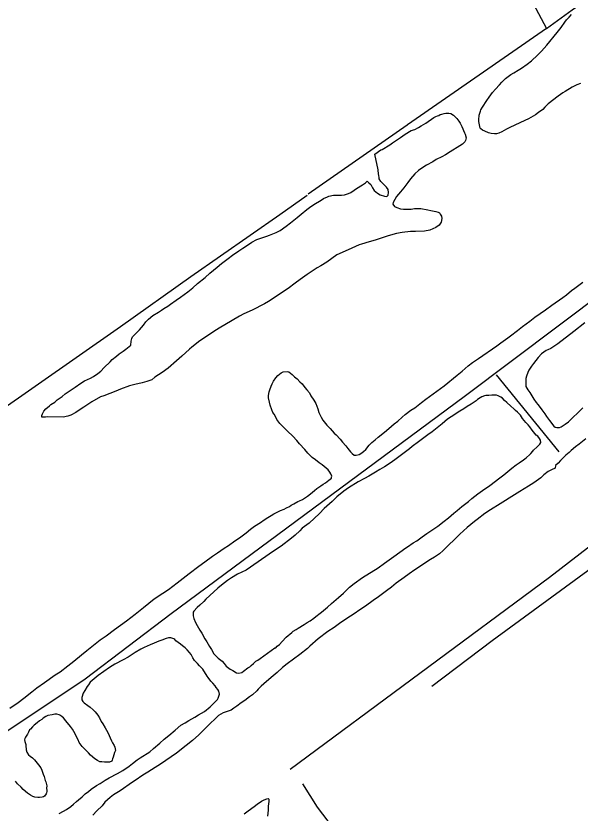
# Model space of a CAD drawing. Extents: x 3281947 to 3319794, y 715894 to 741249.
# Drawn here: x 3287741 to 3289117, y 729041 to 730987 of the extents above; entities that cross this region are included whole.
import ezdxf

# ---------------------------------------------------------------- set-up
doc = ezdxf.new("R2010")
doc.units = 0
doc.layers.add('V-SITE-VEGE', color=7, linetype='Continuous')
doc.layers.add('V-TOPO-SHOR', color=7, linetype='Continuous')

msp = doc.modelspace()

# ---------------------------------------------------------------- linework, layer by layer
at = {"layer": 'V-SITE-VEGE'}
for points in [[(3288871.3, 730740.9), (3288871.3, 730745.1), (3288874.4, 730754.7), (3288875.7, 730757.6), (3288879.6, 730764.7), (3288889.8, 730780.9), (3288895.8, 730788.8), (3288903.9, 730800), (3288910.8, 730808.7), (3288920.5, 730819.1), (3288926.5, 730825.7), (3288935.8, 730834.4), (3288942.2, 730839), (3288948.6, 730843.9), (3288955.7, 730848), (3288966.7, 730855), (3288974.3, 730859.5), (3288988.7, 730869.4), (3288998.9, 730877.7), (3289013.3, 730891.7), (3289023.5, 730900.8), (3289036.7, 730915.8), (3289044, 730924.9), (3289054.6, 730937.8), (3289061.5, 730946.9), (3289071.3, 730958.9), (3289080.7, 730972.2), (3289084.5, 730977.2), (3289090.9, 730984.3), (3289096.4, 730990.9)], [(3289118.6, 730822), (3289109.7, 730818.8), (3289098.3, 730813), (3289081.4, 730802.8), (3289075.5, 730799.1), (3289064.1, 730791.2), (3289039.5, 730772.3), (3289031.4, 730764), (3289026.3, 730759), (3289016.1, 730751.2), (3289008.9, 730745.8), (3288997.5, 730738.8), (3288991.6, 730736), (3288982.8, 730731.5), (3288958.3, 730720.5), (3288946.5, 730714.7), (3288937.6, 730710.7), (3288926.2, 730704.1), (3288919.4, 730700.8), (3288913.5, 730699.6), (3288908.9, 730698.9), (3288900.6, 730700.2), (3288893.9, 730702), (3288884.7, 730705.9), (3288879.3, 730708.5), (3288875.1, 730711.5), (3288873.9, 730713.2), (3288872.7, 730717.4), (3288870.7, 730729.1), (3288870.8, 730737.5), (3288871.3, 730740.9)], [(3288616.3, 730649.8), (3288631.6, 730660.1), (3288634.5, 730661.3), (3288653.5, 730672.4), (3288659.5, 730676.9), (3288679.4, 730690.5), (3288690.8, 730698.7), (3288705.6, 730707.4), (3288714, 730710.2), (3288722.9, 730714.7), (3288729.6, 730718.4), (3288741.5, 730725.4), (3288760.5, 730739.4), (3288765.6, 730741.4), (3288769.8, 730743.4), (3288773.2, 730744.2), (3288776.1, 730746.3), (3288779.9, 730747.1), (3288785.8, 730749.1), (3288790, 730749.5), (3288797.6, 730749.4), (3288801.8, 730748.9), (3288808.8, 730744.6), (3288817.1, 730736.5), (3288821.7, 730730.6), (3288824.5, 730725.5), (3288828.6, 730717.5), (3288835.6, 730701.9), (3288836.8, 730698.5), (3288839.6, 730689.7), (3288838.2, 730683), (3288836.5, 730680.1), (3288830.6, 730674.3), (3288823.8, 730670.2), (3288817.9, 730665.6), (3288806.9, 730659.1), (3288800.6, 730655), (3288788.7, 730648)], [(3288788.7, 730648), (3288780.3, 730643.5), (3288766.3, 730636.5), (3288757.9, 730631.2), (3288742.7, 730623), (3288733.8, 730616.8), (3288723.2, 730609.8), (3288714.3, 730601.5), (3288703.6, 730589.1), (3288696.8, 730580.4), (3288687.4, 730567.1), (3288679.3, 730557.5), (3288669.9, 730545.9), (3288665.7, 730539.3), (3288661.4, 730531.8), (3288660.5, 730527.2), (3288664.6, 730522.1), (3288670, 730519.1), (3288679.6, 730516), (3288686.8, 730515.5), (3288697.7, 730515.3), (3288705.6, 730515.7), (3288713.2, 730516.8), (3288720.3, 730517.2), (3288729.1, 730516.6), (3288746.3, 730513.5), (3288753.4, 730511.7), (3288765.5, 730509.4), (3288771.4, 730507.7), (3288774.7, 730506), (3288775.9, 730503.4), (3288779.6, 730497.9), (3288780.4, 730492.9), (3288778.6, 730483.3), (3288773.5, 730476.2), (3288765.4, 730470.4), (3288750.7, 730463.9), (3288737.7, 730462), (3288716.2, 730461), (3288703.7, 730460.7), (3288683.1, 730458.5), (3288669.2, 730455.7), (3288649, 730450.5), (3288617.4, 730439.6), (3288603.1, 730435.6), (3288584.1, 730429.6), (3288578.7, 730428), (3288551.2, 730416.1), (3288524.2, 730403.5), (3288499.3, 730386.2), (3288484.9, 730377.2), (3288476, 730372.2), (3288461.6, 730362.4), (3288451.5, 730355.8), (3288434.1, 730343.4), (3288422.2, 730334.8), (3288405.3, 730322), (3288398.5, 730317.9), (3288383.3, 730306.7), (3288357.5, 730289.9), (3288347.3, 730284.1), (3288317, 730269), (3288297.1, 730260), (3288286.6, 730254.3), (3288268.8, 730243.6), (3288236.7, 730224.7), (3288223.6, 730216.5), (3288203.7, 730202.9), (3288189.3, 730193.9), (3288170.2, 730178.6), (3288164.7, 730173.2), (3288145.6, 730156.3), (3288132.9, 730144.7), (3288112.5, 730126.9), (3288097.7, 730116.6), (3288079.9, 730105.1), (3288072.7, 730098.9), (3288067.7, 730097.3), (3288060.5, 730094.5), (3288048.7, 730091.7), (3288030.6, 730087.7), (3288017.6, 730083.7), (3287996.1, 730076), (3287984.3, 730071.1), (3287969.9, 730065.4), (3287955.2, 730059.7), (3287947.2, 730056.9), (3287925.6, 730045.4), (3287906.6, 730032.3), (3287894.7, 730024.4), (3287887.1, 730019.1), (3287874.5, 730012.5), (3287867.3, 730009.7), (3287856.4, 730007.7), (3287817.3, 730008.2), (3287812.7, 730007.5), (3287804.3, 730007.6), (3287804, 730011.4), (3287805.7, 730015.5), (3287809.1, 730022.6), (3287813.4, 730027.6)], [(3287813.4, 730027.6), (3287822.3, 730035.4), (3287826.1, 730038.3), (3287835.9, 730044.5), (3287841.8, 730049.9), (3287853.2, 730058.1), (3287861.3, 730064.3), (3287875.7, 730074.2), (3287885.4, 730081.2), (3287898.9, 730090.2), (3287908.2, 730096), (3287923, 730102.9), (3287930.2, 730107), (3287940.8, 730114.5), (3287947.6, 730119.8), (3287956.5, 730128.9), (3287970.5, 730142.6), (3287975.6, 730148.4), (3287985.8, 730156.7), (3287992.6, 730162), (3288002.7, 730169), (3288008.7, 730173.6), (3288017.1, 730179.7), (3288021, 730183.5), (3288021.9, 730193.1), (3288023.3, 730199.4), (3288025, 730203.6), (3288030.5, 730208.9), (3288042, 730221), (3288051.8, 730232.2), (3288057.8, 730240), (3288064.1, 730247.1), (3288075.2, 730255.8), (3288088.3, 730264), (3288095.9, 730268.5), (3288101.8, 730272.6), (3288111.1, 730278.4), (3288118.3, 730283.7), (3288131.8, 730292.8), (3288142, 730300.6), (3288160.2, 730313.8), (3288172.1, 730323.7), (3288183.6, 730333.6), (3288202.6, 730348.9), (3288214.1, 730358.8), (3288231.5, 730374.1), (3288242.1, 730382.4), (3288259, 730395.2), (3288269.6, 730403.4), (3288284.8, 730413.3), (3288294.2, 730420.3), (3288308.1, 730428.9), (3288316.6, 730434.7), (3288328.8, 730441.7), (3288338.1, 730444.5), (3288353.3, 730449.7), (3288359.6, 730451.8), (3288375.6, 730458.3), (3288385.7, 730463.6), (3288400.1, 730473.5), (3288410.7, 730481.7), (3288426.8, 730494.9), (3288436.6, 730503.2), (3288451, 730514.3), (3288457.4, 730519.7), (3288467.9, 730526.7), (3288485.7, 730537.4), (3288491.2, 730541.1), (3288501.3, 730545.6), (3288504.7, 730546.8), (3288515.6, 730549.2), (3288522.8, 730549.5), (3288534.9, 730549.3), (3288542.9, 730550.5), (3288552.2, 730553.7), (3288557.7, 730556.2), (3288566.1, 730561.5), (3288571.6, 730565.6), (3288586.4, 730574.7), (3288593.6, 730579.6), (3288595.3, 730581.3), (3288598.3, 730583.7), (3288602.4, 730579.9), (3288606.6, 730575.3), (3288611.1, 730567.2), (3288615.2, 730561.3), (3288623.5, 730554.1), (3288629.3, 730550.6), (3288640.6, 730546.7), (3288646, 730546.6), (3288649.4, 730549.5), (3288650.4, 730556.2), (3288649.2, 730563.4), (3288645.1, 730568.9), (3288631, 730583.3), (3288626.9, 730589.2), (3288626.9, 730593.4), (3288626.6, 730596.4), (3288624.6, 730608.6), (3288624.6, 730611.1), (3288616.3, 730649.8)], [(3288650.9, 729979.9), (3288664, 729991), (3288672.5, 729997.6), (3288683.1, 730007.6), (3288690.8, 730013.7), (3288704.7, 730024.5), (3288714.5, 730030.6), (3288730.6, 730043), (3288741.2, 730051.7), (3288785.6, 730084.3), (3288817.8, 730109.8), (3288830.1, 730119.8), (3288844.6, 730133), (3288854.7, 730140.8), (3288869.5, 730150.7), (3288914.4, 730181.6), (3288924.2, 730189.4), (3288941.5, 730201.4), (3288947.4, 730206.3), (3288965.2, 730219.5), (3288977.1, 730229), (3288994.9, 730242.2), (3289006.8, 730251.3), (3289033.4, 730269.8), (3289048.7, 730280.9), (3289075.3, 730299.5), (3289084.6, 730306.5), (3289096.5, 730316.4), (3289105, 730322.2), (3289124.1, 730337.4)], [(3289129.1, 730237.5), (3289101.9, 730216.5), (3289063.4, 730186.8), (3289051.1, 730178.6), (3289046, 730174.8), (3289038.9, 730171.6), (3289034.6, 730170), (3289023.2, 730162.1), (3289015.1, 730153), (3289004, 730138.9), (3288998.9, 730132.3), (3288992.5, 730122.3), (3288989.9, 730116.4), (3288986.9, 730107.7), (3288985.5, 730102.2), (3288985, 730094.7), (3288984.9, 730085.5), (3288985.3, 730082.5), (3288987.7, 730078.3), (3288989.8, 730074.5), (3288994.7, 730067.7), (3289004.6, 730051.6), (3289010.4, 730043.2), (3289014.5, 730038.5), (3289019.8, 730030.9), (3289024.4, 730025.4), (3289031.8, 730016.1), (3289035.9, 730008.9), (3289042.9, 729999.6), (3289053.7, 729985.6), (3289057, 729983.4), (3289061.2, 729982.1), (3289064.1, 729982.1), (3289067, 729982.5), (3289071.3, 729984.1), (3289081.4, 729990.7), (3289089, 729996.4), (3289101.8, 730008), (3289110.3, 730016.3), (3289123.9, 730030)], [(3288302.8, 729725.5), (3288313, 729734.2), (3288323.1, 729741.2), (3288337.5, 729750.3), (3288346.4, 729756.9), (3288355.7, 729762.6), (3288363.7, 729767.1), (3288370.5, 729771.2), (3288386.6, 729779.4), (3288395, 729783.1), (3288401.3, 729786.4), (3288408.5, 729789.6), (3288412.7, 729792.5), (3288418.6, 729796.2), (3288428.8, 729801.9), (3288433, 729803.6), (3288440.2, 729806.8), (3288452.4, 729815.1), (3288459.7, 729820.8), (3288469, 729828.7), (3288474.9, 729833.2), (3288484.6, 729839.8), (3288490.2, 729843.9), (3288496.1, 729847.6), (3288504.5, 729853.8), (3288510.5, 729858.4), (3288510.9, 729860.9), (3288511.8, 729863.8), (3288509.4, 729868.9), (3288506.9, 729873.1), (3288502.8, 729879), (3288497.8, 729883.3), (3288487.8, 729891.4), (3288481.2, 729896.1), (3288471.6, 729903.7), (3288464.1, 729908.9), (3288453, 729919.5), (3288445.5, 729928.4), (3288433.1, 729942.4), (3288426.1, 729950.9), (3288416.2, 729961.5), (3288403.7, 729973.4), (3288385.1, 729991.7), (3288377.7, 730001.9), (3288374.8, 730007.3), (3288370.7, 730014.5), (3288367.8, 730019.2), (3288365, 730025.5), (3288360.9, 730036.5), (3288359.3, 730044), (3288357.4, 730055), (3288357, 730060.8), (3288358.4, 730069.2), (3288360.2, 730074.2), (3288363.6, 730083.4), (3288366.2, 730089.2), (3288369.2, 730095.1), (3288375.2, 730103.8), (3288380.3, 730109.6), (3288388.4, 730116.2), (3288392.6, 730117.9), (3288402.3, 730119), (3288406.5, 730118.5), (3288411, 730115.1), (3288414.8, 730112.1), (3288421, 730106.2), (3288426.8, 730101.1), (3288433.8, 730094.2), (3288439.2, 730088.7), (3288446.2, 730079.8), (3288450.8, 730074.3), (3288457.4, 730066.7), (3288460.6, 730059.9), (3288467.6, 730049.4), (3288472.6, 730040.9), (3288477.4, 730027.8), (3288479.8, 730019), (3288485.6, 730007.6), (3288489.7, 730000), (3288499.1, 729987.7), (3288507.9, 729980), (3288517.8, 729968.6), (3288521.9, 729964.8), (3288532.3, 729953.7), (3288537.6, 729946.9), (3288545.9, 729937.2), (3288550.4, 729930.8), (3288557, 729922.8), (3288561.2, 729918.9), (3288566.2, 729915.1), (3288571.2, 729915), (3288578.3, 729916.6), (3288582.6, 729918.7), (3288589.3, 729923.6), (3288594.4, 729929), (3288603, 729939), (3288609.3, 729945.6), (3288617.4, 729952.6), (3288625, 729958.8), (3288639.9, 729971.2), (3288650.9, 729979.9)], [(3288985, 729994.8), (3288976.7, 730004.2), (3288972.2, 730012.2), (3288965.2, 730019.4), (3288960.2, 730023.7), (3288955.6, 730027.9), (3288948.6, 730034.7), (3288938.6, 730043.7), (3288933.2, 730048.4), (3288927.9, 730053.9), (3288924.5, 730056.4), (3288917.5, 730059.9), (3288913.7, 730061.2), (3288910.3, 730061.2), (3288901.9, 730060.9), (3288895.2, 730060.2), (3288887.3, 730060.3), (3288884.3, 730059.9), (3288878, 730057.5), (3288873.8, 730054.6), (3288867.4, 730050.5), (3288863.6, 730047.2), (3288851.7, 730039.4), (3288841.6, 730033.6), (3288834, 730028.3), (3288824.3, 730022.1), (3288802.7, 730008.1), (3288794.2, 730002.3), (3288780.7, 729991.6), (3288756.5, 729971.4), (3288746.3, 729964.4), (3288732.8, 729954.5), (3288723.5, 729947.5), (3288707.4, 729935.9), (3288701, 729930.6), (3288668.4, 729905.8), (3288656.5, 729897.2), (3288640.5, 729886), (3288629, 729879.9), (3288618.5, 729872.9), (3288602, 729863.5), (3288591.4, 729857.7), (3288575.8, 729849.5), (3288552.1, 729834.7), (3288541.1, 729826.9), (3288523.7, 729812.9), (3288512.3, 729801.7), (3288493.2, 729784.3), (3288481.7, 729772.7), (3288456.6, 729749.1), (3288439.7, 729736.4), (3288433.3, 729729.7), (3288421.9, 729719.4), (3288413.4, 729712.4), (3288388.4, 729693), (3288371.4, 729681.9), (3288358.8, 729673.2), (3288313.5, 729641.1), (3288302.5, 729634.1), (3288291.9, 729629.2), (3288281.8, 729623.9), (3288266.6, 729615.3), (3288257.2, 729608.7), (3288242.8, 729597.5), (3288233.9, 729590.1), (3288214, 729571.9), (3288204.2, 729563.2), (3288199.5, 729557.8), (3288189.8, 729548.7), (3288183.4, 729542.5), (3288174.9, 729533.8), (3288173.6, 729531.7), (3288173.1, 729522.5), (3288174.7, 729516.2), (3288179.2, 729506.1), (3288183.3, 729499.3), (3288189.8, 729487.9), (3288194.3, 729480.3), (3288202.1, 729466.4), (3288206.6, 729458.7), (3288212.8, 729447.3), (3288217.7, 729440.1), (3288223.9, 729430), (3288229.3, 729424.1), (3288234.7, 729419.4), (3288243.8, 729412.1), (3288249.2, 729406.2), (3288253.7, 729399.8), (3288263.3, 729392.2), (3288270.3, 729388.7), (3288279.1, 729383.1), (3288284.5, 729382.2), (3288291.7, 729384.2), (3288296.3, 729387.1), (3288306.5, 729395.4), (3288311.6, 729398.2), (3288314.5, 729401.1), (3288320.5, 729406.1), (3288326.4, 729411.5), (3288331.1, 729414.4), (3288336.6, 729418.5)], [(3288336.6, 729418.5), (3288372.6, 729444.4), (3288374.7, 729444.8), (3288378.1, 729448.1), (3288384, 729452.7), (3288390.8, 729459.7), (3288400.2, 729470.1), (3288414.2, 729482.1), (3288417.6, 729485.4), (3288424.3, 729489.5), (3288429.8, 729492.4), (3288444.2, 729501), (3288451.8, 729506.3), (3288458.6, 729510.4), (3288467.5, 729516.6), (3288473, 729520.7), (3288483.2, 729529), (3288486.5, 729531.9), (3288501, 729543.5), (3288511.1, 729553), (3288528.1, 729567.4), (3288540, 729577.8), (3288554.9, 729592.3), (3288566.3, 729601.3), (3288586.2, 729616.2), (3288625.1, 729640), (3288640.4, 729651.1), (3288663.2, 729667.2), (3288692, 729688.2), (3288696.7, 729691.1), (3288710.6, 729700.6), (3288719.1, 729705.9), (3288732.2, 729715.8), (3288743.6, 729723.2), (3288770.3, 729741.7), (3288785.6, 729753.7), (3288796.1, 729761.5), (3288809.3, 729773.5), (3288817.8, 729779.7), (3288828.8, 729789.6), (3288844.9, 729802), (3288853.4, 729809), (3288868.2, 729820.2), (3288879.6, 729828.4), (3288897, 729840.4), (3288922, 729859.7), (3288931.7, 729866.8), (3288950.8, 729883.3), (3288961.4, 729891.1), (3288968.6, 729896.1), (3288979.6, 729903.1), (3288986, 729908), (3288995.3, 729916.3), (3288997.4, 729919.2), (3289002.5, 729924.6), (3289004.2, 729927.1), (3289013.2, 729934.9), (3289019.1, 729941.6), (3289021.7, 729945.7), (3289021.3, 729951.6), (3289018.9, 729955.8), (3289014.3, 729961.3), (3289010.6, 729963.5), (3289007.3, 729967.7), (3289000.3, 729975.8), (3288994.9, 729983.8), (3288990.8, 729988.9), (3288985, 729994.8)], [(3289131.3, 729954.8), (3289115.2, 729942), (3289106.7, 729935), (3289095.7, 729926.3), (3289090.6, 729920.9), (3289082.5, 729914.7), (3289077.8, 729909.8), (3289069.4, 729901.9), (3289063.8, 729895.3), (3289057.9, 729889.5), (3289056.9, 729882.8), (3289048.1, 729879.1), (3289039.6, 729875), (3289029.1, 729866.8), (3289021.8, 729859.7), (3289004.5, 729847.4), (3288991.8, 729839.1), (3288970.2, 729826.4), (3288957.1, 729817.8), (3288922.4, 729795.6), (3288899.2, 729781.6), (3288885.2, 729772.6), (3288866.1, 729757.7), (3288860.2, 729752.7), (3288841.6, 729737.9), (3288823.7, 729721.8), (3288783.4, 729682.4), (3288774.5, 729674.2), (3288762.2, 729665.5), (3288752.9, 729659.8), (3288714, 729635.1), (3288700.8, 729625.2), (3288688.1, 729616.1), (3288669.1, 729602.1), (3288657.6, 729592.6), (3288644.9, 729583.5), (3288625.4, 729568.7), (3288612.8, 729560), (3288594.1, 729546.4), (3288582.3, 729538.6), (3288563.6, 729525.9), (3288551, 729517.6), (3288530.6, 729504.1), (3288517.1, 729494.2), (3288501.9, 729483.9), (3288478.6, 729466.1), (3288458.2, 729448.8), (3288452.3, 729443), (3288434, 729428.1), (3288403.1, 729405.5), (3288391.7, 729396.8), (3288378.5, 729384), (3288368.8, 729375.7)], [(3287725.5, 729296.8), (3287746.3, 729310.7), (3287759.8, 729321.5), (3287779.3, 729337.2), (3287792, 729347.1), (3287810.6, 729359.8), (3287836.9, 729378.4), (3287848.7, 729386.2), (3287867.8, 729400.6), (3287882.2, 729411.8), (3287900.9, 729427.5), (3287913.6, 729437.8), (3287926.3, 729447.7), (3287946.6, 729464.2), (3287961, 729474.1), (3287981.4, 729489.3), (3288010.2, 729510.4), (3288031.8, 729526.4), (3288052.1, 729543), (3288065.2, 729553.3), (3288078.4, 729564), (3288099.1, 729578), (3288113.1, 729587.1), (3288133.9, 729603.1), (3288163.9, 729626.2), (3288187.2, 729644), (3288201.6, 729654.3), (3288220.7, 729668.3), (3288233, 729676.5), (3288249, 729687.6), (3288259.6, 729694.6), (3288275.3, 729705.8), (3288286.3, 729713.2), (3288302.8, 729725.5)], [(3287846, 729040.2), (3287856.5, 729045.5), (3287864.1, 729050), (3287874.7, 729057), (3287881.1, 729062.4), (3287888.7, 729069.4), (3287893.4, 729073.5), (3287902.3, 729081), (3287909.5, 729087.6), (3287917.5, 729093.8), (3287924.7, 729099.5), (3287937, 729108.6), (3287946.3, 729113.5), (3287958.6, 729121.3), (3287968.7, 729127.1), (3287988.6, 729137.3), (3288001.3, 729145.1), (3288016.9, 729155.8), (3288025, 729162.4), (3288036.4, 729170.7), (3288043.6, 729176), (3288067.7, 729190.8), (3288076.6, 729198.7), (3288092.3, 729211.5), (3288102.9, 729221.4), (3288113.9, 729230.1), (3288129.2, 729243.7), (3288143.6, 729255.3), (3288153.8, 729261.4), (3288163.1, 729266.8), (3288177.4, 729275.4), (3288186.7, 729280.7), (3288200.7, 729288.9), (3288215.1, 729300.5), (3288222.8, 729308.8), (3288227.4, 729313.3), (3288232.5, 729318.7), (3288234.7, 729321.2), (3288237.3, 729331.2), (3288236.1, 729338.8), (3288233.3, 729342.6), (3288229.1, 729347.3), (3288227.1, 729351.5), (3288221.7, 729357.9), (3288216.3, 729363.4), (3288209.7, 729371.9), (3288207.7, 729375.3), (3288196.6, 729392.6), (3288189.1, 729400.7), (3288183.7, 729406.2), (3288176.7, 729413.8), (3288172.6, 729419.8), (3288168.1, 729428.2), (3288164.4, 729432.9), (3288158.6, 729439.7), (3288154, 729444.3), (3288147, 729449), (3288142, 729453.3), (3288131.2, 729461.8), (3288128.3, 729464.4), (3288125.8, 729466.1), (3288118.7, 729468.7), (3288113.2, 729468.8), (3288107.3, 729467.6), (3288096.8, 729463.5), (3288089.6, 729461.1), (3288078.3, 729455.8), (3288068.1, 729452.1), (3288053.8, 729445.6), (3288045.3, 729441.1), (3288031.4, 729432.9), (3288014.9, 729421.8), (3288002.2, 729414.8), (3287982.4, 729404.6), (3287969.3, 729396.4), (3287941.3, 729376.6), (3287922.2, 729360.9), (3287918, 729354.2), (3287915, 729350.1), (3287908.6, 729340.5), (3287905.1, 729333.4), (3287902, 729323), (3287902, 729317.5)], [(3288368.8, 729375.7), (3288358.2, 729367), (3288345.4, 729356.3), (3288339.1, 729350.5), (3288332.3, 729343.4), (3288328.9, 729339.3), (3288317.8, 729329.4), (3288310.6, 729324.8), (3288299.2, 729316.2), (3288290.3, 729310.4), (3288279.7, 729302.2), (3288272.5, 729296.8), (3288266.2, 729292.3), (3288246.8, 729285.8), (3288235.4, 729279.3), (3288226.4, 729270.1), (3288215.4, 729260.2), (3288198.8, 729243.2), (3288187.4, 729232.1), (3288171.7, 729218), (3288156, 729205.6), (3288132.3, 729187.5), (3288093.3, 729160.7), (3288080.2, 729152.1), (3288062.9, 729141), (3288050.6, 729133.6), (3288032, 729120.8), (3288025.2, 729116.7), (3287995.2, 729095.7), (3287979.1, 729085.4), (3287970.6, 729078.8), (3287957.9, 729067.7), (3287951.5, 729058.9), (3287937.9, 729046.1), (3287928.5, 729036.2)], [(3287902, 729317.5), (3287904.4, 729313.3), (3287907.7, 729309.9), (3287916.5, 729303.9), (3287921.9, 729299.7), (3287929.3, 729292.9), (3287934.3, 729288.2), (3287940.5, 729279.7), (3287944.6, 729273.8), (3287949.1, 729264.9), (3287952.8, 729259), (3287958.6, 729249.3), (3287961.4, 729243.4), (3287965.5, 729235.8), (3287968, 729230.3), (3287970.8, 729224.8), (3287974.1, 729217.2), (3287976.5, 729212.1), (3287980.6, 729205.8), (3287982.3, 729202), (3287983.4, 729194), (3287981.7, 729188.6), (3287977.8, 729177.7), (3287976.5, 729173.5), (3287975.6, 729169.8), (3287974.7, 729167.7), (3287968.8, 729165.7), (3287962.9, 729165.7), (3287957, 729165), (3287950.3, 729165.9), (3287945.7, 729166.4), (3287939.9, 729169), (3287933.2, 729173.3), (3287922.9, 729182.2), (3287917.5, 729187.7), (3287908, 729197.9), (3287902.2, 729203.9), (3287895.2, 729213.2), (3287892.3, 729219.5), (3287887.8, 729228.4), (3287885.4, 729234.7), (3287879.2, 729245.7), (3287874.3, 729252), (3287862.3, 729266), (3287856.9, 729273.2), (3287854, 729276.2), (3287849.9, 729279.2), (3287846.1, 729280.5), (3287840.3, 729282.3), (3287835.7, 729282.3), (3287828.9, 729281.2), (3287818.8, 729279.2), (3287813.8, 729276.7), (3287807.4, 729272.6), (3287804, 729269.7), (3287798.5, 729266), (3287792.2, 729261.5), (3287785.4, 729255.7), (3287781.1, 729251.6), (3287776.5, 729246.2), (3287773.9, 729244.1), (3287771.8, 729238.7), (3287768.7, 729233.3), (3287764.5, 729226.2), (3287762.3, 729222.9), (3287761.9, 729219.9), (3287762.2, 729215.7), (3287764.7, 729208.6), (3287764.6, 729205.6), (3287765.7, 729195.6), (3287767.3, 729189.7), (3287771.5, 729183.3), (3287775.2, 729180.3), (3287781.4, 729176.1), (3287786, 729171), (3287793, 729162.9), (3287795.9, 729158.7), (3287801.2, 729151.5), (3287803.7, 729145.6), (3287806.9, 729136.3), (3287809.4, 729130.4), (3287812.2, 729120.3), (3287813.4, 729116.9), (3287815.8, 729107.7), (3287815.7, 729101.8), (3287816.1, 729096.3), (3287816, 729093.4), (3287815.6, 729090.5), (3287814.3, 729088), (3287810.4, 729082.1), (3287808.3, 729080.5), (3287804.5, 729079.7), (3287798.2, 729079.4), (3287794, 729079.4), (3287787.3, 729079.9), (3287781.9, 729081.3), (3287776.1, 729085.1), (3287768.6, 729089.4), (3287758.6, 729098.3), (3287753.2, 729103.9), (3287745, 729112.8)], [(3287745, 729112.8), (3287740, 729118.7)], [(3288298.1, 729038.9), (3288307.9, 729046.8), (3288321.9, 729057.1), (3288329.5, 729062.9), (3288340.1, 729069.8), (3288346.4, 729073.5), (3288352.7, 729075.6), (3288356.5, 729076.3), (3288358.2, 729074.7), (3288358.1, 729069.2), (3288356.3, 729057.5), (3288356.1, 729047.8), (3288354.7, 729033.6)]]:
    msp.add_lwpolyline(points, dxfattribs=at)
at = {"layer": 'V-TOPO-SHOR'}
msp.add_line((3288912.9, 730111.2), (3289065.9, 729923.3), dxfattribs=at)
for points in [[(3288397.7, 732162), (3288829.7, 731343.2), (3289035.7, 730956.2)], [(3289035.7, 730956.2), (3289098.5, 731001.8), (3289492.7, 731279.3), (3289738.9, 731447.1), (3289754.2, 731462.2)], [(3289035.7, 730956.2), (3288696.7, 730721.5), (3288695.3, 730720.3), (3288454.3, 730552.2)], [(3289613.3, 730638.1), (3289182.4, 730318.6), (3288834.5, 730056.9), (3288119.9, 729527.1), (3287909.9, 729367.6), (3287709.2, 729233.4), (3287436.6, 729026), (3287010.4, 728706.9), (3286421.4, 728238.1)], [(3288410.2, 729148), (3289043.3, 729617.1), (3289638.7, 730076.5), (3290143.3, 730453), (3290375.2, 730628.5)], [(3290447.7, 730629.1), (3289789.6, 730131.4), (3289686.2, 730057.9), (3289529.5, 729933.6), (3289181.7, 729665.6), (3288902.7, 729461.3), (3288755.4, 729349.7)], [(3287056.2, 729578.8), (3287356.1, 729783), (3287610.9, 729960), (3287787.7, 730083.5), (3287995.8, 730229), (3288167.8, 730351.3), (3288384.4, 730502.4), (3288451.7, 730549.2)], [(3288748.5, 728693.7), (3288625.3, 728860.3), (3288476.4, 729055.7), (3288441.2, 729112.5)]]:
    msp.add_lwpolyline(points, dxfattribs=at)

doc.saveas('drawing.dxf')
